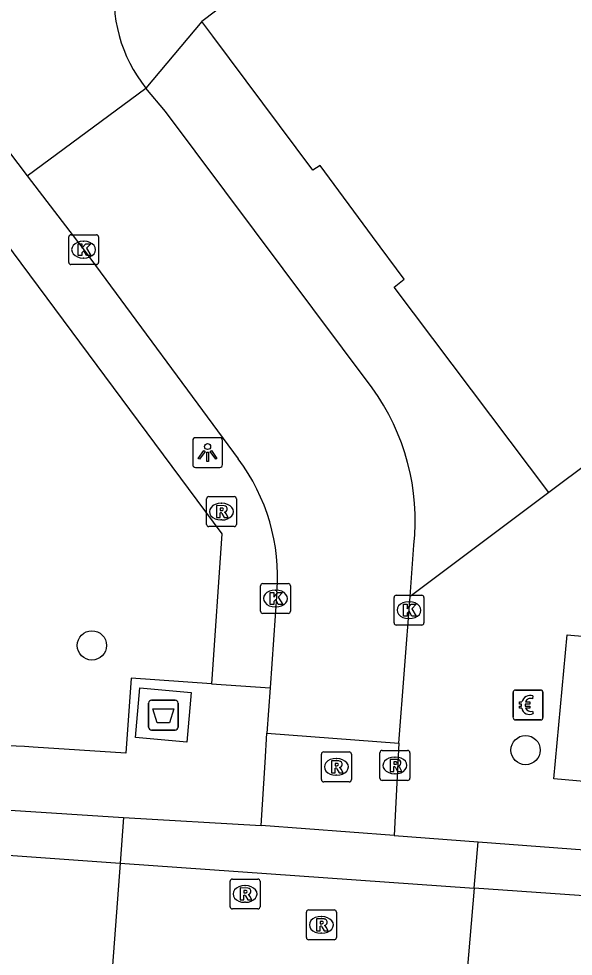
# Model space of a CAD drawing. Extents: x 159961 to 160856, y 382704 to 383353.
# Drawn here: x 160570.38 to 160588.94, y 382938.31 to 382969.69 of the extents above; entities that cross this region are included whole.
import ezdxf

# ---------------------------------------------------------------- set-up
doc = ezdxf.new("R2010")
doc.units = 0
for name, color, linetype in [('IMGEO_Afval_apart_plaats', 7, 'Continuous'), ('IMGEO_Betaalautomaat', 7, 'Continuous'), ('IMGEO_Boom', 7, 'Continuous'), ('IMGEO_Kolk', 7, 'Continuous'), ('IMGEO_Lichtpunt', 7, 'Continuous'), ('IMGEO_Pand', 7, 'Continuous'), ('IMGEO_Rijbaan_lokaal_gesloten', 7, 'Continuous'), ('IMGEO_Rijbaan_lokaal_open', 7, 'Continuous'), ('IMGEO_Rioolput', 7, 'Continuous'), ('IMGEO_Voetpad_gesloten', 7, 'Continuous'), ('IMGEO_Voetpad_open', 7, 'Continuous')]:
    doc.layers.add(name, color=color, linetype=linetype)

msp = doc.modelspace()

# ---------------------------------------------------------------- linework, layer by layer
at = {"layer": 'IMGEO_Afval_apart_plaats'}
for p, q in [((160574.725, 382945.985), (160574.725, 382946.785)), ((160574.725, 382946.785), (160574.725, 382945.985)), ((160574.825, 382946.885), (160575.615, 382946.885)), ((160575.615, 382946.885), (160574.825, 382946.885)), ((160575.715, 382946.785), (160575.715, 382945.985)), ((160575.715, 382945.985), (160575.715, 382946.785)), ((160575.615, 382945.885), (160574.825, 382945.885)), ((160574.825, 382945.885), (160575.615, 382945.885))]:
    msp.add_line(p, q, dxfattribs=at)
msp.add_lwpolyline([(160574.868, 382946.599), (160575.572, 382946.599), (160575.423, 382946.129), (160575.017, 382946.129), (160574.868, 382946.599)], dxfattribs=at)
for centre, start, end in [((160574.825, 382946.785), 90, 180), ((160574.825, 382946.785), 90, 180), ((160575.615, 382946.785), 0, 90), ((160575.615, 382946.785), 360, 90), ((160574.825, 382945.985), 180, 270), ((160574.825, 382945.985), 180, 270), ((160575.615, 382945.985), 270, 0), ((160575.615, 382945.985), 270, 0)]:
    msp.add_arc(centre, 0.1, start, end, dxfattribs=at)
at = {"layer": 'IMGEO_Betaalautomaat'}
for p, q in [((160586.927, 382946.298), (160586.927, 382947.139)), ((160586.927, 382947.139), (160586.927, 382946.298)), ((160587.002, 382947.222), (160587.843, 382947.222)), ((160587.843, 382947.222), (160587.002, 382947.222)), ((160587.926, 382947.148), (160587.926, 382946.307)), ((160587.926, 382946.307), (160587.926, 382947.148)), ((160587.21, 382946.686), (160587.21, 382946.754)), ((160587.331, 382946.754), (160587.331, 382946.686)), ((160587.589, 382947.027), (160587.572, 382946.927)), ((160587.576, 382946.521), (160587.598, 382946.434)), ((160587.852, 382946.223), (160587.011, 382946.223)), ((160587.011, 382946.223), (160587.852, 382946.223))]:
    msp.add_line(p, q, dxfattribs=at)
for points in [[(160587.21, 382946.754), (160587.141, 382946.754), (160587.141, 382946.823), (160587.22, 382946.823)], [(160587.342, 382946.823), (160587.489, 382946.823), (160587.489, 382946.754), (160587.331, 382946.754)], [(160587.215, 382946.617), (160587.141, 382946.617), (160587.141, 382946.686), (160587.21, 382946.686)], [(160587.331, 382946.686), (160587.489, 382946.686), (160587.489, 382946.617), (160587.345, 382946.617)]]:
    msp.add_lwpolyline(points, dxfattribs=at)
for centre, radius, start, end in [((160587.005, 382947.145), 0.0779, 92.4484, 184.2845), ((160587.005, 382947.145), 0.0779, 92.4484, 184.2845), ((160587.849, 382947.145), 0.0779, 2.4484, 94.2845), ((160587.849, 382947.145), 0.0779, 2.4484, 94.2845), ((160587.503, 382946.747), 0.293, 73.014, 165.0139), ((160587.509, 382946.76), 0.179, 69.3236, 159.5683), ((160587.476, 382946.672), 0.267, 191.8096, 297.0389), ((160587.509, 382946.687), 0.179, 202.7625, 291.8693), ((160587.005, 382946.301), 0.0779, 182.4484, 274.2845), ((160587.005, 382946.301), 0.0779, 182.4484, 274.2845), ((160587.849, 382946.301), 0.0779, 272.4484, 4.2845), ((160587.849, 382946.301), 0.0779, 272.4484, 4.2845)]:
    msp.add_arc(centre, radius, start, end, dxfattribs=at)
at = {"layer": 'IMGEO_Boom'}
for centre in [(160572.828, 382948.715), (160587.344, 382945.212)]:
    msp.add_circle(centre, 0.489, dxfattribs=at)
at = {"layer": 'IMGEO_Kolk'}
for p, q in [((160572.126, 382962.46), (160572.978, 382962.46)), ((160572.051, 382961.534), (160572.051, 382962.386)), ((160572.539, 382962.24), (160572.564, 382962.24)), ((160573.052, 382962.386), (160573.052, 382961.534)), ((160572.562, 382961.68), (160572.537, 382961.68)), ((160572.978, 382961.46), (160572.126, 382961.46)), ((160578.474, 382949.859), (160578.474, 382950.711)), ((160578.549, 382950.785), (160579.401, 382950.785)), ((160578.962, 382950.565), (160578.987, 382950.565)), ((160579.475, 382950.711), (160579.475, 382949.859)), ((160582.941, 382949.47), (160582.941, 382950.322)), ((160583.016, 382950.396), (160583.868, 382950.396)), ((160583.942, 382950.322), (160583.942, 382949.47)), ((160578.985, 382950.005), (160578.96, 382950.005)), ((160583.429, 382950.176), (160583.454, 382950.176)), ((160579.401, 382949.785), (160578.549, 382949.785)), ((160583.452, 382949.616), (160583.427, 382949.616)), ((160583.868, 382949.396), (160583.016, 382949.396))]:
    msp.add_line(p, q, dxfattribs=at)
for points in [[(160572.126, 382962.46), (160572.978, 382962.46)], [(160572.051, 382961.534), (160572.051, 382962.386)], [(160572.372, 382962.16), (160572.495, 382962.16), (160572.495, 382962.009), (160572.625, 382962.16), (160572.789, 382962.16), (160572.643, 382962.009), (160572.796, 382961.76), (160572.644, 382961.76), (160572.559, 382961.924), (160572.495, 382961.857), (160572.495, 382961.76), (160572.372, 382961.76), (160572.372, 382962.16)], [(160573.052, 382962.386), (160573.052, 382961.534)], [(160572.978, 382961.46), (160572.126, 382961.46)], [(160578.474, 382949.859), (160578.474, 382950.711)], [(160578.549, 382950.785), (160579.401, 382950.785)], [(160579.475, 382950.711), (160579.475, 382949.859)], [(160578.795, 382950.485), (160578.918, 382950.485), (160578.918, 382950.334), (160579.048, 382950.485), (160579.212, 382950.485), (160579.066, 382950.334), (160579.219, 382950.085), (160579.067, 382950.085), (160578.982, 382950.249), (160578.918, 382950.182), (160578.918, 382950.085), (160578.795, 382950.085), (160578.795, 382950.485)], [(160582.941, 382949.47), (160582.941, 382950.322)], [(160583.016, 382950.396), (160583.868, 382950.396)], [(160583.942, 382950.322), (160583.942, 382949.47)], [(160583.262, 382950.096), (160583.385, 382950.096), (160583.385, 382949.945), (160583.515, 382950.096), (160583.679, 382950.096), (160583.533, 382949.945), (160583.686, 382949.696), (160583.534, 382949.696), (160583.449, 382949.86), (160583.385, 382949.793), (160583.385, 382949.696), (160583.262, 382949.696), (160583.262, 382950.096)], [(160579.401, 382949.785), (160578.549, 382949.785)], [(160583.868, 382949.396), (160583.016, 382949.396)]]:
    msp.add_lwpolyline(points, dxfattribs=at)
for centre, start, end in [((160572.128, 382962.384), 91.552, 178.448), ((160572.128, 382962.384), 91.552, 178.448), ((160572.976, 382962.384), 1.552, 88.448), ((160572.976, 382962.384), 1.552, 88.448), ((160572.128, 382961.536), 181.552, 268.448), ((160572.128, 382961.536), 181.552, 268.448), ((160572.976, 382961.536), 271.552, 358.448), ((160572.976, 382961.536), 271.552, 358.448), ((160578.551, 382950.709), 91.552, 178.448), ((160578.551, 382950.709), 91.552, 178.448), ((160579.399, 382950.709), 1.552, 88.448), ((160579.399, 382950.709), 1.552, 88.448), ((160583.018, 382950.32), 91.552, 178.448), ((160583.018, 382950.32), 91.552, 178.448), ((160583.866, 382950.32), 1.552, 88.448), ((160583.866, 382950.32), 1.552, 88.448), ((160578.551, 382949.861), 181.552, 268.448), ((160578.551, 382949.861), 181.552, 268.448), ((160579.399, 382949.861), 271.552, 358.448), ((160579.399, 382949.861), 271.552, 358.448), ((160583.018, 382949.472), 181.552, 268.448), ((160583.018, 382949.472), 181.552, 268.448), ((160583.866, 382949.472), 271.552, 358.448), ((160583.866, 382949.472), 271.552, 358.448)]:
    msp.add_arc(centre, 0.0765, start, end, dxfattribs=at)
for centre, major_axis, ratio, start_param, end_param in [((160572.538, 382961.96), (-0.387, 0.002), 0.722429, 4.712389, 7.853982), ((160572.563, 382961.96), (-0.39, 0.002), 0.717154, 1.570796, 4.712389), ((160578.961, 382950.285), (-0.387, 0.002), 0.722429, 4.712389, 7.853982), ((160578.986, 382950.285), (-0.39, 0.002), 0.717154, 1.570796, 4.712389), ((160583.428, 382949.896), (-0.387, 0.002), 0.722429, 4.712389, 7.853982), ((160583.453, 382949.896), (-0.39, 0.002), 0.717154, 1.570796, 4.712389)]:
    msp.add_ellipse(centre, major_axis=major_axis, ratio=ratio, start_param=start_param, end_param=end_param, dxfattribs=at)
at = {"layer": 'IMGEO_Lichtpunt'}
for p, q in [((160576.203, 382955.572), (160576.203, 382954.765)), ((160576.203, 382955.572), (160576.203, 382954.765)), ((160577.105, 382955.667), (160576.297, 382955.667)), ((160577.105, 382955.667), (160576.297, 382955.667)), ((160577.199, 382954.765), (160577.199, 382955.572)), ((160577.199, 382954.765), (160577.199, 382955.572)), ((160576.297, 382954.671), (160577.105, 382954.671)), ((160576.297, 382954.671), (160577.105, 382954.671))]:
    msp.add_line(p, q, dxfattribs=at)
for points in [[(160576.577, 382955.236), (160576.616, 382955.208), (160576.428, 382954.946), (160576.39, 382954.973), (160576.577, 382955.236)], [(160576.789, 382955.208), (160576.827, 382955.235), (160577.014, 382954.973), (160576.975, 382954.945), (160576.789, 382955.208)], [(160576.679, 382955.188), (160576.726, 382955.188), (160576.726, 382954.866), (160576.679, 382954.866), (160576.679, 382955.188)]]:
    msp.add_lwpolyline(points, dxfattribs=at)
msp.add_circle((160576.702, 382955.37), 0.0994, dxfattribs=at)
for centre, start, end in [((160576.297, 382955.572), 90, 180), ((160576.297, 382955.572), 90, 180), ((160577.105, 382955.572), 0, 90), ((160577.105, 382955.572), 0, 90), ((160576.297, 382954.765), 180, 270), ((160576.297, 382954.765), 180, 270), ((160577.105, 382954.765), 270, 0), ((160577.105, 382954.765), 270, 360)]:
    msp.add_arc(centre, 0.0946, start, end, dxfattribs=at)
at = {"layer": 'IMGEO_Pand'}
for points in [[(160581.095, 382973.078), (160576.509, 382969.597)], [(160588.123, 382953.831), (160582.95, 382960.705), (160583.279, 382960.97), (160582.22, 382962.406), (160580.469, 382964.782), (160580.22, 382964.62), (160576.88, 382969.1), (160576.509, 382969.597)], [(160637.67, 382961.705), (160602.645, 382964.701), (160588.123, 382953.831)]]:
    msp.add_lwpolyline(points, dxfattribs=at)
at = {"layer": 'IMGEO_Rijbaan_lokaal_gesloten'}
for points in [[(160570.093, 382943.199), (160573.89, 382942.959)], [(160585.755, 382942.145), (160593.024, 382941.591)], [(160569.392, 382941.739), (160573.775, 382941.428)], [(160616.753, 382939.899), (160616.611, 382938.423), (160585.624, 382940.588)]]:
    msp.add_lwpolyline(points, dxfattribs=at)
at = {"layer": 'IMGEO_Rijbaan_lokaal_open'}
for points in [[(160570.667, 382964.428), (160574.639, 382967.367)], [(160582.21, 382957.339), (160575.287, 382966.58), (160574.639, 382967.367)], [(160570.035, 382965.255), (160570.667, 382964.428)], [(160570.667, 382964.428), (160572.599, 382961.901), (160577.724, 382954.96)], [(160583.476, 382950.353), (160583.608, 382952.067)], [(160579.021, 382950.507), (160578.796, 382947.293)], [(160583.106, 382945.445), (160583.476, 382950.353)], [(160578.796, 382947.293), (160578.689, 382945.774)], [(160578.493, 382942.689), (160578.627, 382944.8), (160578.689, 382945.774)], [(160578.689, 382945.774), (160583.106, 382945.445)], [(160583.106, 382945.445), (160582.943, 382942.36)], [(160573.89, 382942.959), (160573.775, 382941.428)], [(160573.89, 382942.959), (160578.493, 382942.689)], [(160582.943, 382942.36), (160578.493, 382942.689)], [(160582.943, 382942.36), (160585.755, 382942.145)], [(160585.624, 382940.588), (160585.755, 382942.145)], [(160573.775, 382941.428), (160573.519, 382938.007)], [(160573.775, 382941.428), (160585.624, 382940.588)], [(160585.624, 382940.588), (160585.337, 382937.184)]]:
    msp.add_lwpolyline(points, dxfattribs=at)
for centre, radius, start, end in [((160578.34, 382970.373), 4.768, 123.5387, 219.0787), ((160576.004, 382952.872), 7.647, 353.9576, 35.7455), ((160572.479, 382951.017), 6.562, 355.5441, 36.9338)]:
    msp.add_arc(centre, radius, start, end, dxfattribs=at)
at = {"layer": 'IMGEO_Rioolput'}
for p, q in [((160576.738, 382953.694), (160577.59, 382953.694)), ((160576.663, 382952.768), (160576.663, 382953.62)), ((160577.151, 382953.474), (160577.176, 382953.474)), ((160577.664, 382953.62), (160577.664, 382952.768)), ((160577.174, 382952.914), (160577.149, 382952.914)), ((160577.59, 382952.694), (160576.738, 382952.694)), ((160582.545, 382945.2), (160583.397, 382945.2)), ((160580.511, 382944.224), (160580.511, 382945.076)), ((160580.586, 382945.15), (160581.438, 382945.15)), ((160580.999, 382944.93), (160581.024, 382944.93)), ((160581.512, 382945.076), (160581.512, 382944.224)), ((160582.47, 382944.274), (160582.47, 382945.126)), ((160582.958, 382944.98), (160582.983, 382944.98)), ((160583.471, 382945.126), (160583.471, 382944.274)), ((160581.022, 382944.37), (160580.997, 382944.37)), ((160582.981, 382944.42), (160582.956, 382944.42)), ((160581.438, 382944.15), (160580.586, 382944.15)), ((160583.397, 382944.2), (160582.545, 382944.2)), ((160577.454, 382939.972), (160577.454, 382940.824)), ((160577.529, 382940.898), (160578.381, 382940.898)), ((160578.455, 382940.824), (160578.455, 382939.972)), ((160577.942, 382940.678), (160577.967, 382940.678)), ((160578.381, 382939.898), (160577.529, 382939.898)), ((160577.965, 382940.118), (160577.94, 382940.118)), ((160580.084, 382939.863), (160580.936, 382939.863)), ((160580.009, 382938.937), (160580.009, 382939.789)), ((160580.497, 382939.643), (160580.522, 382939.643)), ((160581.01, 382939.789), (160581.01, 382938.937)), ((160580.52, 382939.083), (160580.495, 382939.083)), ((160580.936, 382938.863), (160580.084, 382938.863))]:
    msp.add_line(p, q, dxfattribs=at)
for points in [[(160576.738, 382953.694), (160577.59, 382953.694)], [(160576.663, 382952.768), (160576.663, 382953.62)], [(160577.252, 382953.392), (160577, 382953.394), (160577, 382952.994)], [(160577.664, 382953.62), (160577.664, 382952.768)], [(160577, 382952.994), (160577.124, 382952.994), (160577.124, 382953.156), (160577.135, 382953.156)], [(160577.178, 382953.313), (160577.124, 382953.313), (160577.124, 382953.232)], [(160577.124, 382953.232), (160577.176, 382953.232)], [(160577.182, 382953.127), (160577.253, 382952.994), (160577.393, 382952.994), (160577.328, 382953.12)], [(160577.59, 382952.694), (160576.738, 382952.694)], [(160582.545, 382945.2), (160583.397, 382945.2)], [(160580.511, 382944.224), (160580.511, 382945.076)], [(160580.586, 382945.15), (160581.438, 382945.15)], [(160581.512, 382945.076), (160581.512, 382944.224)], [(160582.47, 382944.274), (160582.47, 382945.126)], [(160583.059, 382944.898), (160582.807, 382944.9), (160582.807, 382944.5)], [(160583.471, 382945.126), (160583.471, 382944.274)], [(160581.1, 382944.848), (160580.848, 382944.85), (160580.848, 382944.45)], [(160580.848, 382944.45), (160580.972, 382944.45), (160580.972, 382944.612), (160580.983, 382944.612)], [(160581.026, 382944.769), (160580.972, 382944.769), (160580.972, 382944.688)], [(160580.972, 382944.688), (160581.024, 382944.688)], [(160581.03, 382944.583), (160581.101, 382944.45), (160581.241, 382944.45), (160581.176, 382944.576)], [(160582.807, 382944.5), (160582.931, 382944.5), (160582.931, 382944.662), (160582.942, 382944.662)], [(160582.985, 382944.819), (160582.931, 382944.819), (160582.931, 382944.738)], [(160582.931, 382944.738), (160582.983, 382944.738)], [(160582.989, 382944.633), (160583.06, 382944.5), (160583.2, 382944.5), (160583.135, 382944.626)], [(160581.438, 382944.15), (160580.586, 382944.15)], [(160583.397, 382944.2), (160582.545, 382944.2)], [(160577.454, 382939.972), (160577.454, 382940.824)], [(160577.529, 382940.898), (160578.381, 382940.898)], [(160578.455, 382940.824), (160578.455, 382939.972)], [(160578.043, 382940.596), (160577.791, 382940.598), (160577.791, 382940.198)], [(160577.969, 382940.517), (160577.915, 382940.517), (160577.915, 382940.436)], [(160577.791, 382940.198), (160577.915, 382940.198), (160577.915, 382940.36), (160577.926, 382940.36)], [(160577.915, 382940.436), (160577.967, 382940.436)], [(160577.973, 382940.331), (160578.044, 382940.198), (160578.184, 382940.198), (160578.119, 382940.324)], [(160578.381, 382939.898), (160577.529, 382939.898)], [(160580.084, 382939.863), (160580.936, 382939.863)], [(160580.009, 382938.937), (160580.009, 382939.789)], [(160580.598, 382939.561), (160580.346, 382939.563), (160580.346, 382939.163)], [(160581.01, 382939.789), (160581.01, 382938.937)], [(160580.346, 382939.163), (160580.47, 382939.163), (160580.47, 382939.325), (160580.481, 382939.325)], [(160580.524, 382939.482), (160580.47, 382939.482), (160580.47, 382939.401)], [(160580.47, 382939.401), (160580.522, 382939.401)], [(160580.528, 382939.296), (160580.599, 382939.163), (160580.739, 382939.163), (160580.674, 382939.289)], [(160580.936, 382938.863), (160580.084, 382938.863)]]:
    msp.add_lwpolyline(points, dxfattribs=at)
for centre, radius, start, end in [((160576.74, 382953.618), 0.0765, 91.552, 178.448), ((160576.74, 382953.618), 0.0765, 91.552, 178.448), ((160577.588, 382953.618), 0.0765, 1.552, 88.448), ((160577.588, 382953.618), 0.0765, 1.552, 88.448), ((160577.251, 382953.282), 0.109, 350.3612, 89.416), ((160577.134, 382953.103), 0.0533, 26.0293, 88.6989), ((160577.16, 382953.421), 0.19, 274.7715, 282.9687), ((160577.184, 382953.217), 0.0964, 77.0061, 93.1865), ((160577.198, 382953.274), 0.0378, 276.6634, 79.6772), ((160577.249, 382953.282), 0.112, 277.5842, 350.9817), ((160577.233, 382953.067), 0.108, 29.5134, 73.7905), ((160576.74, 382952.77), 0.0765, 181.552, 268.448), ((160576.74, 382952.77), 0.0765, 181.552, 268.448), ((160577.588, 382952.77), 0.0765, 271.552, 358.448), ((160577.588, 382952.77), 0.0765, 271.552, 358.448), ((160582.547, 382945.124), 0.0765, 91.552, 178.448), ((160582.547, 382945.124), 0.0765, 91.552, 178.448), ((160583.395, 382945.124), 0.0765, 1.552, 88.448), ((160583.395, 382945.124), 0.0765, 1.552, 88.448), ((160580.588, 382945.074), 0.0765, 91.552, 178.448), ((160580.588, 382945.074), 0.0765, 91.552, 178.448), ((160581.436, 382945.074), 0.0765, 1.552, 88.448), ((160581.436, 382945.074), 0.0765, 1.552, 88.448), ((160583.058, 382944.788), 0.109, 350.3612, 89.416), ((160580.982, 382944.559), 0.0533, 26.0293, 88.6989), ((160581.008, 382944.877), 0.19, 274.7715, 282.9687), ((160581.032, 382944.673), 0.0964, 77.0061, 93.1865), ((160581.046, 382944.73), 0.0378, 276.6634, 79.6772), ((160581.099, 382944.738), 0.109, 350.3612, 89.416), ((160581.097, 382944.738), 0.112, 277.5842, 350.9817), ((160581.081, 382944.523), 0.108, 29.5134, 73.7905), ((160582.941, 382944.609), 0.0533, 26.0293, 88.6989), ((160582.967, 382944.927), 0.19, 274.7715, 282.9687), ((160582.991, 382944.723), 0.0964, 77.0061, 93.1865), ((160583.005, 382944.78), 0.0378, 276.6634, 79.6772), ((160583.056, 382944.788), 0.112, 277.5842, 350.9817), ((160583.04, 382944.573), 0.108, 29.5134, 73.7905), ((160580.588, 382944.226), 0.0765, 181.552, 268.448), ((160580.588, 382944.226), 0.0765, 181.552, 268.448), ((160581.436, 382944.226), 0.0765, 271.552, 358.448), ((160581.436, 382944.226), 0.0765, 271.552, 358.448), ((160582.547, 382944.276), 0.0765, 181.552, 268.448), ((160582.547, 382944.276), 0.0765, 181.552, 268.448), ((160583.395, 382944.276), 0.0765, 271.552, 358.448), ((160583.395, 382944.276), 0.0765, 271.552, 358.448), ((160577.531, 382940.822), 0.0765, 91.552, 178.448), ((160577.531, 382940.822), 0.0765, 91.552, 178.448), ((160578.379, 382940.822), 0.0765, 1.552, 88.448), ((160578.379, 382940.822), 0.0765, 1.552, 88.448), ((160577.975, 382940.421), 0.0964, 77.0061, 93.1865), ((160577.989, 382940.478), 0.0378, 276.6634, 79.6772), ((160578.042, 382940.486), 0.109, 350.3612, 89.416), ((160578.04, 382940.486), 0.112, 277.5842, 350.9817), ((160577.925, 382940.307), 0.0533, 26.0293, 88.6989), ((160577.951, 382940.625), 0.19, 274.7715, 282.9687), ((160578.024, 382940.271), 0.108, 29.5134, 73.7905), ((160577.531, 382939.974), 0.0765, 181.552, 268.448), ((160577.531, 382939.974), 0.0765, 181.552, 268.448), ((160578.379, 382939.974), 0.0765, 271.552, 358.448), ((160578.379, 382939.974), 0.0765, 271.552, 358.448), ((160580.086, 382939.787), 0.0765, 91.552, 178.448), ((160580.086, 382939.787), 0.0765, 91.552, 178.448), ((160580.934, 382939.787), 0.0765, 1.552, 88.448), ((160580.934, 382939.787), 0.0765, 1.552, 88.448), ((160580.597, 382939.451), 0.109, 350.3612, 89.416), ((160580.48, 382939.272), 0.0533, 26.0293, 88.6989), ((160580.506, 382939.59), 0.19, 274.7715, 282.9687), ((160580.53, 382939.386), 0.0964, 77.0061, 93.1865), ((160580.544, 382939.443), 0.0378, 276.6634, 79.6772), ((160580.595, 382939.451), 0.112, 277.5842, 350.9817), ((160580.579, 382939.236), 0.108, 29.5134, 73.7905), ((160580.086, 382938.939), 0.0765, 181.552, 268.448), ((160580.086, 382938.939), 0.0765, 181.552, 268.448), ((160580.934, 382938.939), 0.0765, 271.552, 358.448), ((160580.934, 382938.939), 0.0765, 271.552, 358.448)]:
    msp.add_arc(centre, radius, start, end, dxfattribs=at)
for centre, major_axis, ratio, start_param, end_param in [((160577.15, 382953.194), (-0.387, 0.002), 0.722429, 4.712389, 7.853982), ((160577.175, 382953.194), (-0.39, 0.002), 0.717154, 1.570796, 4.712389), ((160580.998, 382944.65), (-0.387, 0.002), 0.722429, 4.712389, 7.853982), ((160581.023, 382944.65), (-0.39, 0.002), 0.717154, 1.570796, 4.712389), ((160582.957, 382944.7), (-0.387, 0.002), 0.722429, 4.712389, 7.853982), ((160582.982, 382944.7), (-0.39, 0.002), 0.717154, 1.570796, 4.712389), ((160577.941, 382940.398), (-0.387, 0.002), 0.722429, 4.712389, 7.853982), ((160577.966, 382940.398), (-0.39, 0.002), 0.717154, 1.570796, 4.712389), ((160580.496, 382939.363), (-0.387, 0.002), 0.722429, 4.712389, 7.853982), ((160580.521, 382939.363), (-0.39, 0.002), 0.717154, 1.570796, 4.712389)]:
    msp.add_ellipse(centre, major_axis=major_axis, ratio=ratio, start_param=start_param, end_param=end_param, dxfattribs=at)
at = {"layer": 'IMGEO_Voetpad_gesloten'}
msp.add_lwpolyline([(160574.438, 382947.292), (160576.15, 382947.139), (160576.002, 382945.478), (160574.29, 382945.631), (160574.438, 382947.292)], dxfattribs=at)
at = {"layer": 'IMGEO_Voetpad_open'}
for points in [[(160576.509, 382969.597), (160574.639, 382967.367)], [(160568.092, 382964.656), (160569.055, 382963.374), (160577.175, 382952.45), (160576.833, 382947.431)], [(160588.123, 382953.831), (160583.476, 382950.353)], [(160593.967, 382943.753), (160588.292, 382944.252), (160588.731, 382949.069), (160593.122, 382948.675)], [(160576.833, 382947.431), (160574.145, 382947.619), (160573.965, 382945.106), (160570.859, 382945.31)], [(160576.833, 382947.431), (160578.796, 382947.293)]]:
    msp.add_lwpolyline(points, dxfattribs=at)
msp.add_arc((160568.831, 382916.551), 28.831, 85.9666, 103.8349, dxfattribs=at)

doc.saveas('drawing.dxf')
